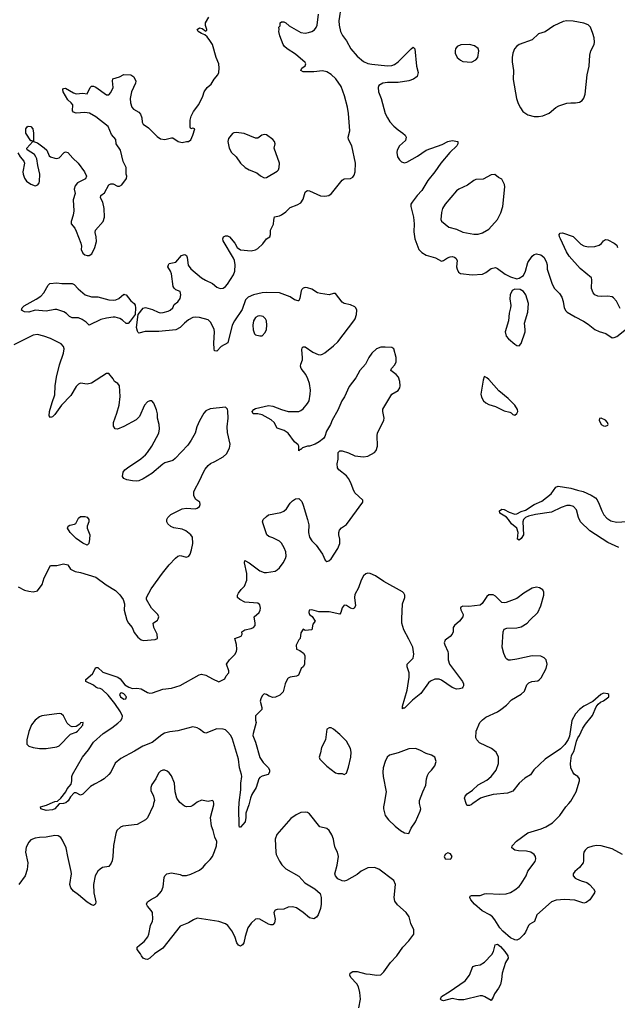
# Model space of a CAD drawing. Header units: inches. Extents: x 1449094 to 1618372, y 389908 to 534307.
# Tile 298 of 494: x 1520266 to 1525799, y 468141 to 477259. Entities that reach past the tile are written whole.
import ezdxf

# ---------------------------------------------------------------- set-up
doc = ezdxf.new("R2010")
doc.units = ezdxf.units.IN
doc.header["$MEASUREMENT"] = 0
doc.layers.add('B5426', color=7, linetype='Continuous')
doc.layers.add('B5427', color=7, linetype='Continuous')

msp = doc.modelspace()

# ---------------------------------------------------------------- linework, layer by layer
at = {"layer": 'B5426', "color": 5}
for points, elevation in [([(1521505, 470000), (1521499.9, 469980.1), (1521450, 469869.2), (1521431.8, 469848.2), (1521352.7, 469807.3), (1521222, 469790), (1521199.1, 469780.9), (1521166, 469750), (1521156.3, 469723.7), (1521133.2, 469613.2), (1521128, 469510), (1521122, 469470), (1521112.8, 469447.2), (1521090, 469417.2), (1521033, 469407), (1521010, 469393.2), (1520990, 469373.2), (1520965.7, 469330), (1520950.3, 469249.7), (1520953.5, 469173.5), (1520970.4, 469090), (1520967.3, 469072.7), (1520958, 469062), (1520950, 469057.2), (1520930, 469061.2), (1520890, 469086), (1520810, 469156), (1520764, 469190), (1520738.9, 469218.9), (1520729.5, 469250), (1520744.2, 469350), (1520743, 469370), (1520709.8, 469510), (1520695.6, 469590), (1520662, 469662), (1520646.1, 469686.1), (1520621.8, 469701.8), (1520590, 469704.8), (1520510, 469689.7), (1520450, 469687.3), (1520410, 469680.7), (1520370, 469663.7), (1520350, 469644), (1520324.7, 469595.3), (1520318, 469550), (1520340.4, 469450), (1520335.3, 469390), (1520315.3, 469330), (1520257.6, 469250)], 640), ([(1520671.3, 470000), (1520670, 469999.5), (1520630, 469999), (1520590, 469952.7), (1520570, 469942.4), (1520510, 469937.6), (1520462, 469950), (1520459, 469970), (1520514.7, 469985.3), (1520547.4, 470000)], 620), ([(1523406.2, 468110), (1523422.2, 468190), (1523416.4, 468250), (1523402.9, 468302.9), (1523387.3, 468330), (1523332.7, 468390), (1523321.2, 468410), (1523324, 468430), (1523350, 468444.9), (1523390, 468446), (1523470, 468424.9), (1523510, 468419.1), (1523570, 468410.7), (1523610, 468414.8), (1523637.2, 468442.8), (1523699.3, 468530), (1523757, 468590), (1523812.3, 468670), (1523869.7, 468730.3), (1523914.5, 468790), (1523914, 468830), (1523886, 468890), (1523872.5, 468950), (1523843.7, 468990), (1523763.1, 469063.1), (1523737.6, 469097.6), (1523731.6, 469130), (1523746, 469250), (1523730, 469289), (1523590, 469392.7), (1523549.3, 469409.3), (1523490, 469405.2), (1523470, 469397.2), (1523426.9, 469373.1), (1523390, 469343.7), (1523290, 469286.6), (1523270, 469280.9), (1523250, 469284.5), (1523210, 469304.5), (1523189.5, 469330), (1523184.5, 469350), (1523204.5, 469430), (1523217, 469510), (1523206.6, 469550), (1523186.6, 469590), (1523176, 469630), (1523172.3, 469670), (1523156.2, 469710), (1523130.9, 469750.9), (1523110, 469769.6), (1523046, 469786), (1522950, 469906.3), (1522930, 469917.7), (1522910, 469921.7), (1522870, 469916.3), (1522824.4, 469895.6), (1522777.6, 469862.4), (1522646, 469714), (1522630.5, 469669.5), (1522637.1, 469550), (1522641.6, 469530), (1522670, 469466.8), (1522693.8, 469433.8), (1522730, 469397.3), (1522850, 469327.3), (1522907.1, 469267.1), (1522998, 469210), (1523047.1, 469167.1), (1523057.3, 469130), (1523056.3, 469070), (1523050.6, 469030), (1523030.5, 468969.5), (1523013.2, 468946.8), (1522990, 468933.2), (1522950, 468942.7), (1522891.2, 468991.2), (1522830, 469033.6), (1522790, 469044.2), (1522750, 469042.4), (1522710, 469023.7), (1522650, 469019.3), (1522630, 469013.2), (1522617.3, 468990), (1522630.6, 468929.4), (1522623.5, 468896.5), (1522610, 468878), (1522590, 468877.2), (1522570, 468882.7), (1522490, 468929.3), (1522470, 468933.2), (1522450, 468929), (1522410, 468894), (1522379.1, 468850), (1522352.2, 468770), (1522340.5, 468710), (1522330, 468693.2), (1522310, 468679), (1522290, 468688.7), (1522276, 468710), (1522258.4, 468770), (1522230, 468822.7), (1522192, 468870), (1522170, 468887), (1522109.7, 468909.7), (1521910, 468938.4), (1521875.1, 468924.9), (1521830, 468897.2), (1521750, 468865.2), (1521590, 468660.9), (1521514.8, 468610), (1521470, 468569.2), (1521450, 468557.2), (1521430, 468559), (1521410, 468569), (1521394, 468590), (1521385.2, 468610), (1521354, 468650), (1521354, 468670), (1521374, 468690), (1521418.3, 468721.7), (1521453.4, 468766.6), (1521462.7, 468790), (1521477.2, 468870), (1521495.3, 468910), (1521499, 468930), (1521494, 468990), (1521484, 469010), (1521449, 469050), (1521439, 469070), (1521449, 469090), (1521475.3, 469110), (1521537.2, 469142.8), (1521577.2, 469190), (1521592.7, 469230), (1521604.1, 469315.9), (1521610, 469332), (1521628, 469350), (1521670, 469358.8), (1521750, 469342.8), (1521770, 469334.8), (1521810, 469334.8), (1521850, 469347.3), (1521930, 469384), (1521965.2, 469410), (1521990, 469442.8), (1522030, 469482.8), (1522050, 469511), (1522070, 469556), (1522087.6, 469610), (1522089.6, 469650), (1522071.8, 469690), (1522058.4, 469750), (1522040.5, 469790), (1522031.8, 469870), (1522064, 469990), (1522062.3, 470000)], 640), ([(1521893.9, 470000), (1521870, 469981.3), (1521850, 469972.8), (1521810, 469969.7), (1521790, 469976.9), (1521761.7, 470000)], 640), ([(1522389.1, 470000), (1522386.7, 469990), (1522359.5, 469910), (1522360.9, 469870), (1522351.8, 469830), (1522310, 469782), (1522302, 469782), (1522296.4, 469796.4), (1522294.3, 469954.3), (1522296.7, 470000)], 620), ([(1523639.5, 470000), (1523634.4, 469970), (1523634.9, 469950), (1523650.5, 469890), (1523680.3, 469850), (1523743.1, 469790), (1523790, 469752.4), (1523830, 469728.8), (1523870, 469722), (1523890, 469772), (1523929.4, 469830.6), (1523974, 469930), (1523979, 469950), (1523968.2, 470000)], 640), ([(1524460.5, 470000), (1524446, 469990), (1524430, 469982.9), (1524410, 469982), (1524405.7, 469985.7), (1524400.6, 470000)], 620), ([(1525848, 469528), (1525750, 469581.4), (1525650, 469608.9), (1525610, 469612.9), (1525573.3, 469606.7), (1525523, 469590), (1525501.1, 469570), (1525490.4, 469550), (1525486, 469530), (1525487, 469470), (1525482, 469450), (1525450, 469407.3), (1525404.9, 469370), (1525390.6, 469350), (1525390.5, 469330), (1525408, 469310), (1525422, 469302), (1525464.2, 469284.2), (1525515.5, 469270), (1525542.4, 469250), (1525579.1, 469210), (1525590.6, 469190), (1525586.4, 469173.6), (1525544.7, 469110), (1525510, 469085.2), (1525490, 469079.3), (1525404.8, 469104.8), (1525311.8, 469111.8), (1525233.9, 469106.1), (1525188.3, 469091.7), (1525053.7, 468970), (1525031.1, 468908.9), (1524990, 468884.7), (1524975.3, 468870), (1524948.1, 468810), (1524932.5, 468787.5), (1524893.4, 468746.6), (1524870, 468736.5), (1524850, 468739.6), (1524810, 468756.2), (1524739.5, 468819.5), (1524710.8, 468850), (1524664.8, 468924.8), (1524644.2, 468950), (1524617.3, 468970), (1524546.7, 469006.7), (1524476.4, 469070), (1524443.7, 469110), (1524433.5, 469130), (1524437.7, 469142.3), (1524450, 469150.2), (1524529.8, 469150.2), (1524570, 469165.2), (1524590, 469166.7), (1524710, 469160.3), (1524770, 469163.7), (1524810, 469177.1), (1524850, 469200.4), (1524890, 469232.2), (1524910, 469257.6), (1524954, 469330), (1524970, 469374), (1525037.3, 469462.7), (1525044.7, 469490), (1525041.6, 469510), (1525029.6, 469530), (1524997.2, 469550), (1524958.7, 469558.7), (1524882.6, 469562.6), (1524849, 469570), (1524823.7, 469590), (1524824.5, 469610), (1524866.4, 469653.6), (1524969.5, 469730), (1525093.7, 469766.3), (1525135.9, 469784.1), (1525198, 469822), (1525267.3, 469890), (1525322.6, 469970), (1525349.4, 470000)], 620)]:
    msp.add_lwpolyline(points, dxfattribs=dict(at, elevation=elevation))
for points, elevation in [([(1524230, 469544), (1524207.1, 469532.9), (1524196, 469510), (1524204.7, 469490), (1524250, 469485.5), (1524259, 469490), (1524269, 469510), (1524255.1, 469535.1)], 640), ([(1524630, 468175.3), (1524571.4, 468211.4), (1524550, 468219.7), (1524530, 468221.1), (1524376.5, 468183.5), (1524330, 468184), (1524270, 468195.7), (1524190, 468174), (1524170, 468180.4), (1524163.1, 468190), (1524170, 468212.7), (1524243, 468257), (1524390, 468357.6), (1524429.7, 468410), (1524462.7, 468490), (1524490, 468502), (1524530, 468508.4), (1524570, 468533.1), (1524636.7, 468603.3), (1524651.9, 468630), (1524667.9, 468692.1), (1524690, 468697.2), (1524716.7, 468676.7), (1524758.2, 468630), (1524784.7, 468590), (1524787.8, 468570), (1524762.8, 468530), (1524734, 468430), (1524727.9, 468370), (1524716.1, 468323.9), (1524699.3, 468290), (1524660.9, 468239.1), (1524650, 468208)], 620)]:
    msp.add_lwpolyline(points, close=True, dxfattribs=dict(at, elevation=elevation))
at = {"layer": 'B5427', "color": 5}
for points, elevation in [([(1523243, 477390), (1523219, 477250), (1523222.3, 477210), (1523237.4, 477150), (1523254.2, 477114.2), (1523290, 477064.9), (1523330.3, 476990), (1523390, 476920.3), (1523450, 476871.5), (1523490, 476854), (1523527.3, 476847.3), (1523670, 476832.3), (1523710, 476833.8), (1523736.4, 476843.6), (1523770.7, 476869.3), (1523890, 476990.7), (1523910, 477004.7), (1523924.7, 476990), (1523940.7, 476830), (1523954, 476770), (1523946, 476734), (1523912, 476710), (1523868, 476692), (1523770, 476678.9), (1523670, 476676.8), (1523627.3, 476670), (1523591.5, 476648.5), (1523585.2, 476630), (1523589.2, 476590), (1523611.3, 476530), (1523649.1, 476390), (1523670.3, 476350), (1523693.9, 476313.9), (1523730, 476272.4), (1523770, 476238.4), (1523813.4, 476210), (1523834, 476190), (1523844.9, 476170), (1523838, 476142), (1523783.1, 476090), (1523761.7, 476050), (1523758, 476030), (1523764.2, 475990), (1523780.8, 475960.8), (1523802, 475942), (1523830, 475934.4), (1523850, 475940.4), (1523950, 475994), (1524030, 476052), (1524176.4, 476103.6), (1524230.8, 476130.8), (1524270, 476140.7), (1524322, 476130), (1524322.8, 476110), (1524313.4, 476090), (1524249, 476031), (1524163.7, 475930), (1524108.7, 475850), (1524044.9, 475770), (1523990, 475676.2), (1523945.3, 475630), (1523898.4, 475570), (1523888.4, 475550), (1523886.4, 475530), (1523913, 475430), (1523917.6, 475370), (1523915.9, 475295.9), (1523922.7, 475230), (1523962.6, 475130), (1523990, 475103.7), (1524030, 475079.5), (1524114.3, 475054.3), (1524170, 475024.4), (1524190, 475028.7), (1524226.4, 475053.6), (1524250, 475062), (1524270, 475064.9), (1524290, 475061.6), (1524304.9, 475050), (1524314.9, 475030), (1524310.3, 474970), (1524314.6, 474950), (1524330, 474920.5), (1524348.1, 474908.1), (1524455.1, 474895.1), (1524550, 474902), (1524582.4, 474917.6), (1524630, 474956.5), (1524670, 474965.5), (1524690, 474956.3), (1524761.4, 474901.4), (1524810, 474878), (1524870, 474861), (1524890, 474866), (1524930, 474891.3), (1524949.3, 474930), (1524971.5, 475010), (1525010, 475070.5), (1525030, 475086.4), (1525050, 475092.2), (1525090, 475081.6), (1525118.7, 475058.7), (1525141.4, 475021.4), (1525150.3, 474990), (1525148.2, 474950), (1525194.6, 474810), (1525215.8, 474770), (1525262.7, 474722.7), (1525286.4, 474690), (1525298.7, 474650), (1525307.2, 474590), (1525322.4, 474562.4), (1525335.5, 474550), (1525407.7, 474507.7), (1525487.3, 474467.3), (1525530, 474440.5), (1525591.5, 474391.5), (1525630, 474370.4), (1525693.7, 474353.7), (1525750, 474313), (1525770, 474314.9), (1525794.9, 474325.1), (1525898.4, 474410)], 620), ([(1520247.7, 476027.7), (1520270.7, 475990), (1520304, 475950), (1520310.5, 475930.5), (1520294.7, 475850), (1520296.5, 475830), (1520310, 475790.5), (1520330, 475763.6), (1520370, 475737.4), (1520410, 475720.5), (1520432.3, 475730), (1520447, 475750), (1520450, 475762), (1520453, 475830), (1520432.3, 475910), (1520424, 475970), (1520415.3, 475990), (1520401.2, 476010), (1520334, 476054), (1520333.2, 476070), (1520386, 476130), (1520378, 476138), (1520370, 476138), (1520322.7, 476210), (1520324, 476250), (1520333.6, 476266.4), (1520345.6, 476274.4), (1520370, 476270.8), (1520386, 476250), (1520394.8, 476210), (1520394, 476130), (1520430, 476118), (1520493.5, 476073.5), (1520515.8, 476050), (1520539.1, 475999.1), (1520550, 475990.7), (1520590, 475976.3), (1520610, 475974.8), (1520630, 475981), (1520678, 476030), (1520690, 476034.8), (1520710, 476031), (1520756.1, 475976.1), (1520806.8, 475930), (1520866.8, 475850), (1520884.7, 475810), (1520874, 475786), (1520801, 475750), (1520778, 475722), (1520771, 475690), (1520778.8, 475650), (1520759.3, 475590), (1520767.7, 475490), (1520762, 475450), (1520741, 475390), (1520741, 475370), (1520776, 475330), (1520790, 475302), (1520830.6, 475190), (1520836.8, 475163.2), (1520834.8, 475130), (1520850, 475098), (1520870, 475081), (1520890, 475074.8), (1520910, 475074.8), (1520934, 475090), (1520962.7, 475150), (1520975.6, 475204.4), (1520973.3, 475250), (1520963.6, 475290), (1520967.8, 475310), (1521037, 475390), (1521049.5, 475430), (1521046.6, 475510), (1521034.5, 475570), (1521012.7, 475610), (1521017.2, 475630), (1521050, 475657.3), (1521090, 475730.4), (1521110, 475740.5), (1521130, 475740.7), (1521170, 475717.3), (1521190, 475718.8), (1521210, 475731), (1521254.5, 475790), (1521257, 475810), (1521252, 475830), (1521251.3, 475890), (1521225.1, 475945.1), (1521198.5, 476050), (1521157.4, 476110), (1521155.8, 476150), (1521116.3, 476196.3), (1521084.2, 476270), (1520970, 476361), (1520913.4, 476393.4), (1520870, 476399.1), (1520790, 476392.7), (1520762.9, 476402.9), (1520755.5, 476415.5), (1520758, 476470), (1520742.7, 476490), (1520710, 476517.2), (1520669.3, 476590), (1520666, 476614), (1520670, 476622), (1520690, 476626), (1520762.8, 476582.8), (1520790, 476573.4), (1520850, 476578.8), (1520890, 476572), (1520917.2, 476630), (1520930, 476642.8), (1520950, 476644), (1520970, 476634.8), (1521070, 476562.8), (1521090, 476564.7), (1521110, 476586), (1521131.5, 476630), (1521126.3, 476693.7), (1521129.3, 476710.7), (1521188.7, 476730), (1521230, 476750.8), (1521294, 476750), (1521322, 476730), (1521341, 476690), (1521338.8, 476670), (1521302, 476590), (1521288.5, 476530), (1521290.3, 476490), (1521305.3, 476450), (1521319.3, 476430), (1521370, 476402.3), (1521384.3, 476384.3), (1521396.2, 476350), (1521398.5, 476310), (1521410, 476292.2), (1521458.5, 476258.5), (1521538, 476178), (1521570, 476155.5), (1521610, 476150.4), (1521670, 476165.5), (1521684.5, 476164.5), (1521732, 476130), (1521770, 476122.8), (1521810, 476131.3), (1521830, 476131), (1521850, 476147.7), (1521870, 476191.3), (1521886, 476250), (1521870, 476255.3), (1521850, 476248.7), (1521845.1, 476265.1), (1521845.1, 476330), (1521854.2, 476365.8), (1521876, 476410), (1521925.1, 476474.9), (1521962.7, 476550), (1521973.2, 476590), (1522002.7, 476630), (1522037.4, 476662.6), (1522066, 476710), (1522099.6, 476750), (1522108.2, 476771.8), (1522112.6, 476810), (1522108.7, 476850), (1522084.5, 476910), (1522049.7, 477030), (1522027.5, 477067.5), (1522000.7, 477100.7), (1521978.6, 477118.6), (1521949, 477130), (1521917.2, 477150), (1521909.3, 477170), (1521930, 477182.8), (1521956.3, 477176.3), (1521990, 477152), (1521998, 477162), (1521999, 477170), (1521986.3, 477206.3), (1521987.3, 477230), (1522016.2, 477283.8)], 640), ([(1520547.4, 470000), (1520590, 470019.1), (1520616.5, 470023.5), (1520645.2, 470050), (1520694, 470110), (1520704.7, 470135.3), (1520741.2, 470178.8), (1520749.2, 470210), (1520749.4, 470249.4), (1520755.1, 470270), (1520845.6, 470430), (1520901.5, 470498.5), (1520950, 470568.2), (1521038.9, 470650), (1521118.6, 470701.4), (1521175, 470745), (1521203, 470770), (1521215.8, 470790), (1521218.3, 470810), (1521199.7, 470850), (1521147.5, 470927.5), (1521084.9, 471004.9), (1521030, 471056), (1521010, 471066.6), (1520988, 471070), (1520970, 471079), (1520950, 471098), (1520878, 471130), (1520879, 471150), (1520939.1, 471200.9), (1520970, 471261), (1520990, 471261), (1521036.1, 471216.1), (1521174, 471170), (1521194.8, 471154.8), (1521240.5, 471100.5), (1521276.9, 471076.9), (1521310, 471067.4), (1521351, 471069), (1521390, 471063.2), (1521450, 471027.6), (1521470, 471022.3), (1521495.7, 471024.3), (1521590, 471058.3), (1521669.7, 471070.3), (1521750, 471094.4), (1521927.2, 471192.8), (1521950, 471199.2), (1521990, 471189.3), (1522050, 471155.5), (1522110, 471128.4), (1522165.2, 471154.8), (1522177.2, 471182.8), (1522202, 471210), (1522201.2, 471230), (1522179, 471290), (1522209.4, 471330), (1522258.3, 471381.7), (1522274, 471410), (1522277.6, 471430), (1522274, 471474), (1522258, 471530), (1522315.3, 471550), (1522324, 471570), (1522322.7, 471590), (1522350, 471608), (1522410, 471620.9), (1522431.8, 471630), (1522444.7, 471650), (1522446.6, 471670), (1522437.6, 471730), (1522481.7, 471770), (1522492.9, 471790), (1522496.4, 471810), (1522490, 471839.5), (1522470, 471856.4), (1522350, 471865.3), (1522302.7, 471890), (1522283.7, 471910), (1522283.7, 471930), (1522292.3, 471950), (1522316.3, 471983.7), (1522347.7, 472012.3), (1522369.6, 472070), (1522368.3, 472130), (1522346, 472230), (1522349, 472250), (1522390, 472230.4), (1522490, 472154.6), (1522530, 472140.3), (1522550, 472138.7), (1522630, 472153.4), (1522650, 472166), (1522670, 472183.8), (1522706, 472230), (1522726.3, 472270), (1522731.5, 472290), (1522731.2, 472330), (1522715.4, 472370), (1522690, 472411.6), (1522670, 472429.6), (1522610, 472460.7), (1522573.3, 472473.3), (1522555.1, 472490), (1522514.5, 472610), (1522521.2, 472630), (1522550, 472658.8), (1522570, 472674), (1522684.1, 472695.9), (1522710, 472706.8), (1522737.2, 472730), (1522770, 472781), (1522790, 472802.8), (1522818, 472822), (1522850, 472826), (1522876.4, 472796.4), (1522890, 472764.7), (1522930.3, 472630), (1522941.4, 472581.4), (1522940.3, 472510), (1522947.9, 472467.9), (1522970, 472434), (1523010, 472394), (1523068, 472310), (1523093.4, 472253.4), (1523110, 472242.8), (1523127.1, 472247.1), (1523150, 472267.7), (1523210, 472362.4), (1523230, 472407.3), (1523229.8, 472449.8), (1523219.8, 472490), (1523219.7, 472510), (1523226.4, 472533.6), (1523245.1, 472554.9), (1523290, 472584.9), (1523442, 472790), (1523442, 472810), (1523370, 472877.2), (1523352.5, 472912.5), (1523333, 472970), (1523311.3, 473010), (1523290, 473035.6), (1523220.9, 473090), (1523209.5, 473110), (1523205.4, 473145.4), (1523213.6, 473190), (1523214, 473250), (1523230, 473266), (1523250, 473267.3), (1523310, 473248.4), (1523370, 473220.4), (1523450, 473210.4), (1523490, 473217.1), (1523550, 473250.6), (1523565.1, 473270), (1523577.6, 473310), (1523574.3, 473410), (1523578.9, 473430), (1523637.7, 473550), (1523639.8, 473570), (1523626.4, 473630), (1523628.9, 473651.1), (1523710, 473790.4), (1523770, 473824.2), (1523785.4, 473850), (1523788.4, 473870), (1523785.1, 473910), (1523773.5, 473950), (1523752.2, 473972.2), (1523702, 474010), (1523706.6, 474030), (1523738, 474062), (1523751, 474090), (1523750.8, 474130.8), (1523729.3, 474210), (1523710, 474222.9), (1523648.2, 474228.2), (1523610, 474225.4), (1523570, 474211), (1523525.5, 474170), (1523498, 474130), (1523466.3, 474070), (1523414, 474010), (1523377.4, 473942.6), (1523316.4, 473863.6), (1523272.7, 473767.3), (1523248.2, 473730), (1523210, 473644), (1523157.3, 473550), (1523142, 473510), (1523104.9, 473450), (1523090, 473398), (1523079.1, 473380.9), (1523038, 473350), (1523002, 473330), (1522950, 473309), (1522930, 473309), (1522885.4, 473294.6), (1522870, 473278), (1522862, 473278), (1522850, 473268), (1522848.7, 473310), (1522843.1, 473323.1), (1522809.4, 473349.4), (1522751.3, 473431.3), (1522714.5, 473454.5), (1522650, 473478), (1522620.9, 473530), (1522594.5, 473554.5), (1522510, 473598.7), (1522470, 473609.7), (1522428, 473610), (1522419, 473630), (1522434, 473650), (1522450, 473659.1), (1522570, 473685.5), (1522610, 473680.4), (1522688.8, 473648.8), (1522750.3, 473630.3), (1522849.7, 473630.3), (1522870, 473639.5), (1522890, 473656.4), (1522930, 473703.8), (1522945.1, 473730), (1522955.8, 473790), (1522957.4, 473830), (1522949.7, 473890), (1522934.9, 473934.9), (1522914.3, 473974.3), (1522871.8, 474030), (1522865.1, 474050), (1522867.3, 474070), (1522883.6, 474110), (1522885.6, 474130), (1522877.2, 474202.8), (1522880.9, 474219.1), (1522890, 474231.3), (1522910, 474230.7), (1522981.1, 474181.1), (1523030, 474158), (1523050, 474155.3), (1523070, 474161.3), (1523090, 474174.4), (1523170, 474238), (1523210, 474277.4), (1523359.8, 474470), (1523372.3, 474490), (1523384.7, 474530), (1523386.6, 474570), (1523379.3, 474590), (1523370, 474599.3), (1523330, 474618.4), (1523269.3, 474630), (1523250, 474644.5), (1523190, 474723.6), (1523170, 474724), (1523130, 474711.2), (1523050, 474722.7), (1523024.5, 474730), (1522970, 474764.7), (1522930, 474777.6), (1522910, 474778.4), (1522890, 474771.8), (1522879, 474761), (1522872.1, 474747.9), (1522860.5, 474679.5), (1522850, 474655.3), (1522845.4, 474654.6), (1522810, 474663.7), (1522770, 474691.8), (1522670.8, 474730.8), (1522550, 474733.5), (1522509.2, 474729.2), (1522430.3, 474710), (1522382.4, 474690), (1522356, 474664), (1522325.6, 474574.4), (1522255.5, 474470), (1522233.6, 474430), (1522192.7, 474267.3), (1522130, 474231.6), (1522090, 474189.4), (1522070, 474194), (1522066, 474210), (1522063.5, 474263.5), (1522069.8, 474369.8), (1522065.3, 474390), (1522034.6, 474454.6), (1522010, 474478.9), (1521930, 474501.2), (1521890, 474505.5), (1521870, 474500.7), (1521830, 474479.4), (1521791.2, 474450), (1521750, 474409.8), (1521711.4, 474388.6), (1521552.9, 474372.9), (1521428.5, 474371.5), (1521370, 474357.2), (1521362, 474362), (1521355.3, 474375.3), (1521347.5, 474410), (1521361.6, 474530), (1521410, 474587.2), (1521430, 474594.6), (1521495.4, 474575.4), (1521546.8, 474550), (1521566, 474546), (1521593.5, 474546.5), (1521639.6, 474560.4), (1521659.5, 474570), (1521682, 474590), (1521697.2, 474622.8), (1521730, 474646.8), (1521750, 474676), (1521758.4, 474710), (1521750, 474742), (1521710, 474759), (1521694.5, 474774.5), (1521686.6, 474790), (1521670, 474906), (1521662, 474930), (1521638, 474970), (1521642, 474990), (1521650, 475002), (1521710, 475013), (1521765.2, 475074.8), (1521790, 475084.4), (1521800.9, 475080.9), (1521810, 475076.3), (1521817.5, 475057.5), (1521826.5, 474986.5), (1521850, 474952.7), (1521947.7, 474870), (1521986.2, 474846.2), (1522050, 474815.8), (1522090, 474783.1), (1522122, 474770), (1522150, 474774.3), (1522170, 474787.6), (1522190, 474810.4), (1522244.4, 474895.6), (1522258, 474930), (1522260.8, 474990), (1522255, 475030), (1522246, 475050), (1522149.8, 475210), (1522146.6, 475230), (1522152.3, 475247.7), (1522170, 475258.7), (1522190, 475258), (1522207.3, 475247.3), (1522259.1, 475190), (1522280.7, 475150), (1522310, 475126.7), (1522410, 475118.7), (1522450, 475127), (1522470, 475140.4), (1522515.6, 475184.4), (1522550, 475230.7), (1522582.7, 475250), (1522589.3, 475270), (1522587.6, 475310), (1522614.5, 475365.5), (1522617.2, 475402.8), (1522625.6, 475434.4), (1522670, 475442), (1522690, 475451), (1522730, 475479.1), (1522770, 475519.1), (1522836.1, 475543.9), (1522870, 475564), (1522890, 475596), (1522910, 475661), (1522924.5, 475675.5), (1522930, 475678.8), (1522950, 475673.4), (1523050, 475628), (1523090, 475625.5), (1523127.2, 475632.8), (1523151.5, 475648.5), (1523250, 475773.4), (1523270, 475785.5), (1523330, 475787.7), (1523350, 475802), (1523361, 475819), (1523370.8, 475850), (1523373.4, 475930), (1523340.7, 476090), (1523311.2, 476150), (1523307.8, 476170), (1523321.7, 476230), (1523309.8, 476390.2), (1523299.5, 476450), (1523273.3, 476553.3), (1523241, 476641), (1523192.2, 476712.2), (1523150, 476751), (1523110, 476776.4), (1523070, 476786.9), (1522990, 476775.6), (1522890, 476778), (1522870, 476789.2), (1522879, 476810), (1522910, 476831.3), (1522916.2, 476850), (1522910, 476864), (1522820.3, 476940.3), (1522741.2, 476990), (1522717.2, 477010), (1522705.2, 477030), (1522674, 477110), (1522664, 477150), (1522668, 477168), (1522666, 477190), (1522676.4, 477203.6), (1522678, 477230), (1522690, 477238), (1522710, 477238), (1522730, 477230.8), (1522761.6, 477201.6), (1522870, 477139.5), (1522910, 477134.4), (1522939.7, 477140.3), (1522969.6, 477150.4), (1522994, 477166), (1523010, 477186.8), (1523019.7, 477210), (1523031.6, 477310)], 620), ([(1525824.9, 474584.9), (1525792.4, 474652.4), (1525763.9, 474683.9), (1525750, 474692), (1525710, 474699.5), (1525650, 474696.2), (1525619.3, 474699.3), (1525591.1, 474711.1), (1525574, 474730), (1525559.7, 474770), (1525564.2, 474850), (1525558.7, 474870), (1525456.4, 474956.4), (1525354.3, 475070), (1525329.7, 475110), (1525272.7, 475230), (1525264, 475250), (1525262, 475270), (1525270, 475282), (1525290, 475286), (1525390, 475252.7), (1525460.6, 475180.6), (1525490, 475166), (1525530, 475156.4), (1525590, 475159.3), (1525629.6, 475170.4), (1525652.7, 475187.3), (1525670, 475210.7), (1525690, 475224), (1525710, 475220.5), (1525770.3, 475190.3), (1525793.4, 475170), (1525801.6, 475150)], 620), ([(1520250, 472006), (1520310, 471978), (1520350, 471966), (1520390, 471960.5), (1520429.5, 471970.5), (1520472.7, 472030), (1520492.7, 472090), (1520550, 472204.7), (1520610, 472204.7), (1520670, 472221), (1520710.7, 472210.7), (1520734.8, 472170), (1520780.7, 472150), (1520830, 472140.2), (1520970, 472098), (1521066.5, 472026.5), (1521153.8, 471973.8), (1521193.4, 471933.4), (1521223.2, 471890), (1521235.5, 471850), (1521233.4, 471790), (1521257.3, 471697.3), (1521271.8, 471671.8), (1521306, 471630), (1521324.8, 471584.8), (1521360.7, 471540.7), (1521390, 471516.3), (1521410.5, 471510.5), (1521519.5, 471520.5), (1521542, 471530), (1521538.7, 471570), (1521507.8, 471630), (1521502, 471670), (1521540.2, 471699.8), (1521549.1, 471710.9), (1521554, 471730), (1521544, 471750), (1521484.5, 471810), (1521439.3, 471890), (1521439.5, 471910), (1521482.4, 471990), (1521587.1, 472132.9), (1521648.2, 472211.8), (1521707.8, 472272.2), (1521730, 472292.4), (1521750, 472296.2), (1521810, 472280.8), (1521831.6, 472290), (1521844, 472310), (1521857.7, 472350), (1521869.8, 472410), (1521866, 472466), (1521849.8, 472489.8), (1521804.9, 472524.9), (1521770, 472541.3), (1521694, 472554), (1521665.4, 472565.4), (1521637.2, 472590), (1521629.4, 472610), (1521629.5, 472630), (1521638, 472650), (1521663.8, 472676.2), (1521769.7, 472730.3), (1521810, 472736.3), (1521890, 472730.6), (1521910, 472737.3), (1521929.4, 472750.6), (1521937.2, 472770), (1521932.7, 472790), (1521896, 472816), (1521878, 472850), (1521878.4, 472890), (1521938, 473002), (1521962.5, 473057.5), (1521983.7, 473096.3), (1522010, 473130.5), (1522031.1, 473148.9), (1522073.2, 473166.8), (1522149.7, 473210.3), (1522180.1, 473239.9), (1522207, 473290), (1522214.5, 473330), (1522190, 473435.3), (1522185.3, 473490), (1522195.5, 473570), (1522194.1, 473634.1), (1522190, 473653.2), (1522171.3, 473671.3), (1522030, 473654.5), (1521990, 473638), (1521970, 473616), (1521930, 473544), (1521907.2, 473490), (1521890.2, 473429.8), (1521854.8, 473365.2), (1521821, 473319), (1521705.4, 473194.6), (1521683.1, 473176.9), (1521610, 473154.7), (1521590, 473144.2), (1521490, 473057.6), (1521410, 473006), (1521370, 472989.3), (1521350, 472986), (1521310, 472989.2), (1521258.6, 472998.6), (1521228.7, 473010), (1521219, 473030), (1521224, 473070), (1521239, 473090), (1521264, 473110), (1521388.5, 473191.5), (1521430, 473228.2), (1521449.6, 473250), (1521489.6, 473310), (1521553.6, 473430), (1521559.6, 473470), (1521558.4, 473510), (1521542.7, 473570), (1521541.2, 473610), (1521532.3, 473647.7), (1521506.7, 473706.7), (1521490, 473729.2), (1521470, 473729.4), (1521450, 473720.9), (1521420.7, 473690), (1521375.5, 473584.5), (1521345.2, 473554.8), (1521230, 473492), (1521170, 473466), (1521150, 473469), (1521134.5, 473494.5), (1521133.6, 473530), (1521165.6, 473614.4), (1521186.4, 473690), (1521195.6, 473770), (1521190, 473868), (1521173.2, 473890), (1521142.7, 473910), (1521130, 473934), (1521090, 473984), (1521070, 473982.7), (1520930, 473894.5), (1520890, 473884.5), (1520830, 473892.3), (1520810, 473882.7), (1520790, 473861.2), (1520739.9, 473780.1), (1520651.2, 473688.8), (1520590, 473603.7), (1520570, 473582.7), (1520550, 473575.3), (1520539, 473590), (1520542, 473630), (1520564.9, 473715.1), (1520590, 473784.7), (1520592.8, 473870), (1520606.6, 473950), (1520635.7, 474064.3), (1520670, 474171), (1520676.9, 474210), (1520672.6, 474232.6), (1520650, 474258.3), (1520550, 474306.3), (1520490, 474329.7), (1520430, 474343), (1520390, 474338), (1520212.8, 474247.2)], 640), ([(1525812.1, 472372.1), (1525710, 472417.6), (1525545.4, 472525.4), (1525458.9, 472610), (1525439.4, 472650), (1525419.8, 472719.8), (1525392.2, 472752.2), (1525361.8, 472761.8), (1525330, 472760.5), (1525277.8, 472742.2), (1525190, 472697.4), (1525041.8, 472678.2), (1524977.3, 472662.7), (1524950.1, 472649.9), (1524930.2, 472630), (1524922.9, 472610), (1524930, 472489.3), (1524910, 472454.5), (1524890, 472440.7), (1524873.2, 472450), (1524882.4, 472510), (1524867.3, 472550), (1524818, 472590), (1524791.7, 472631.7), (1524771.8, 472651.8), (1524710, 472689.6), (1524709.5, 472710.5), (1524730, 472727.3), (1524750, 472724.9), (1524798.7, 472698.7), (1524850, 472680.4), (1524870, 472684.2), (1524910, 472704.9), (1524950, 472716.5), (1525030, 472770.3), (1525099.1, 472800.9), (1525187, 472870), (1525229.7, 472930.3), (1525250, 472939.3), (1525370, 472921.5), (1525430, 472901.4), (1525482.3, 472890), (1525555.5, 472855.5), (1525596.8, 472830), (1525611.7, 472811.7), (1525632.2, 472772.2), (1525655.4, 472710), (1525674.6, 472674.6), (1525702.2, 472642.2), (1525739.1, 472619.1), (1525790, 472606.4), (1525890, 472612.1)], 580), ([(1524400.6, 470000), (1524382.7, 470050), (1524391.6, 470070), (1524409.6, 470090), (1524456.9, 470123.1), (1524510, 470173.4), (1524590, 470216.9), (1524631.1, 470250), (1524677.3, 470310), (1524699.7, 470370), (1524698.4, 470430), (1524676.1, 470476.1), (1524634, 470510), (1524524.2, 470564.2), (1524498.4, 470590), (1524489.6, 470610), (1524491.5, 470670), (1524526.3, 470750), (1524550, 470777.1), (1524580.6, 470799.4), (1524690, 470850.4), (1524720.9, 470870), (1524772.7, 470910), (1524817.7, 470962.3), (1524910, 471014), (1524938.7, 471041.3), (1524961.3, 471098.7), (1524980.5, 471119.5), (1525008, 471130), (1525062.4, 471137.6), (1525075.2, 471144.8), (1525094.3, 471165.7), (1525139.6, 471250), (1525149.6, 471290), (1525140.7, 471330), (1525120.9, 471350), (1525090, 471366), (1525010, 471369.7), (1524870, 471336.9), (1524809.6, 471329.6), (1524790, 471329.6), (1524776.1, 471336.1), (1524766.6, 471346.6), (1524748.4, 471390), (1524734, 471450), (1524740.9, 471590), (1524750, 471614.8), (1524774.8, 471625.2), (1524870, 471627.2), (1524910, 471637), (1524965.1, 471670), (1524990, 471699.3), (1525064.5, 471770), (1525091.6, 471830), (1525118.4, 471930), (1525117.2, 471957.2), (1525110, 471979), (1525079.6, 471999.6), (1525050, 472004.5), (1525010, 471995.6), (1524931.9, 471948.1), (1524870, 471899.5), (1524770, 471861.6), (1524750, 471858.4), (1524730, 471862), (1524670, 471919.5), (1524650, 471931.8), (1524626.2, 471933.8), (1524610, 471932), (1524590, 471917), (1524547.5, 471852.5), (1524530, 471836.2), (1524424.1, 471824.1), (1524370, 471828.7), (1524350, 471818), (1524346, 471810), (1524350, 471794), (1524370.6, 471750.6), (1524367.3, 471730), (1524339.1, 471690), (1524290.4, 471649.6), (1524280.5, 471630), (1524277.6, 471590), (1524270.3, 471569.7), (1524250, 471547), (1524205.4, 471514.6), (1524197.1, 471490), (1524201.6, 471470), (1524228.2, 471410), (1524232.7, 471390), (1524233, 471330), (1524246.4, 471290), (1524364, 471130), (1524374.8, 471110), (1524376, 471090), (1524370, 471078), (1524362, 471070), (1524338.5, 471061.5), (1524310, 471059.5), (1524270, 471075.6), (1524170, 471143.1), (1524150, 471151.1), (1524109.1, 471150.9), (1524070, 471133), (1524050, 471117.6), (1523980.2, 471019.8), (1523902, 470958), (1523830, 470884.5), (1523816, 470884), (1523810, 470878), (1523810, 470902), (1523853.8, 471050), (1523872.3, 471170), (1523871.1, 471210), (1523853.8, 471266.2), (1523854, 471290), (1523910, 471347.7), (1523915.6, 471384.4), (1523905.1, 471450), (1523870, 471523.7), (1523821.3, 471610), (1523804.4, 471670), (1523802.3, 471710), (1523810.7, 471849.3), (1523830.7, 471910), (1523830.7, 471930.7), (1523821.6, 471950), (1523810, 471960.5), (1523637.3, 472057.3), (1523559.3, 472110), (1523510, 472131.5), (1523490, 472133.6), (1523470, 472127.6), (1523450, 472109.6), (1523428, 472070), (1523403.4, 471996.6), (1523370, 471936), (1523366.2, 471910), (1523374, 471830), (1523362.8, 471810), (1523350, 471804.7), (1523330, 471811.1), (1523290, 471835.6), (1523270, 471836.9), (1523250, 471812.3), (1523238.7, 471770), (1523230, 471755.1), (1523130, 471775.1), (1523035.1, 471775.1), (1522970, 471794), (1522946, 471790), (1522942.8, 471770), (1522950, 471752), (1522973.4, 471733.4), (1523002, 471690), (1522979.8, 471660.2), (1522970.6, 471609.4), (1522910, 471604), (1522890, 471616), (1522870, 471582), (1522862.8, 471530), (1522850, 471517.2), (1522826.7, 471466.7), (1522830, 471431), (1522858, 471418), (1522893.5, 471393.5), (1522905.5, 471370), (1522902.8, 471290), (1522894.8, 471270), (1522870.3, 471249.7), (1522846.8, 471190), (1522830, 471181.6), (1522770, 471169.7), (1522750, 471162.4), (1522744.3, 471155.7), (1522722.7, 471110), (1522703.7, 471036.3), (1522674.7, 471005.3), (1522635.3, 470984.7), (1522610, 470983.9), (1522576, 470996), (1522550, 471011.4), (1522530, 471015.2), (1522510, 470997.6), (1522497.7, 470970), (1522491.7, 470950), (1522508, 470890), (1522507.3, 470872.7), (1522448.3, 470811.7), (1522450, 470774), (1522456.3, 470750), (1522426, 470650), (1522425.7, 470630), (1522450.2, 470570.2), (1522490, 470427.7), (1522519.3, 470379.3), (1522568, 470330), (1522578, 470310), (1522577.3, 470290), (1522564.7, 470270), (1522510, 470255.1), (1522490, 470242.4), (1522480.3, 470230), (1522454.7, 470150), (1522415.9, 470084.1), (1522401.2, 470050), (1522389.1, 470000)], 620), ([(1525349.4, 470000), (1525370, 470023.1), (1525417.2, 470110), (1525449.7, 470210), (1525447.6, 470230), (1525434.5, 470250), (1525402.7, 470270), (1525387, 470290), (1525369.6, 470330), (1525364.2, 470370), (1525373.8, 470446.2), (1525399.3, 470490), (1525421.2, 470578.8), (1525434.5, 470610), (1525450, 470631), (1525480.1, 470699.9), (1525504.2, 470735.8), (1525570, 470814.8), (1525602.7, 470897.3), (1525620.1, 470919.9), (1525642, 470938), (1525670, 470950.8), (1525721.2, 470990), (1525719, 471010), (1525710, 471017.2), (1525670, 471022.7), (1525646.8, 471010), (1525573.2, 470946.8), (1525490, 470902.9), (1525450, 470871.8), (1525413, 470830), (1525377.1, 470770), (1525355.2, 470624.8), (1525344.9, 470595.1), (1525313.8, 470546.2), (1525273.3, 470506.7), (1525130, 470411.5), (1525027.2, 470312.8), (1524994, 470266), (1524943, 470237), (1524890.2, 470189.8), (1524830, 470114), (1524782, 470098), (1524650, 470082.8), (1524570, 470063.9), (1524531.1, 470048.9), (1524460.5, 470000)], 620), ([(1522296.7, 470000), (1522297.3, 470010), (1522313.4, 470126.6), (1522314.4, 470190), (1522323.1, 470250), (1522320.8, 470270), (1522301.1, 470330), (1522292.2, 470410), (1522237.1, 470597.1), (1522219.7, 470630), (1522190, 470665.6), (1522170, 470682.4), (1522149.7, 470689.7), (1522090, 470691), (1521990, 470652.3), (1521970, 470659.5), (1521930.7, 470690.7), (1521910, 470700.4), (1521870, 470709.8), (1521730, 470674), (1521655.2, 470664.8), (1521607.4, 470652.6), (1521582.3, 470637.7), (1521493, 470567), (1521406.8, 470533.2), (1521330, 470484.5), (1521201.1, 470418.9), (1521150, 470375.3), (1521110.4, 470289.6), (1521091, 470270), (1521046.8, 470230), (1521017.3, 470210), (1520958.6, 470181.4), (1520922.7, 470157.3), (1520850, 470086), (1520830, 470079), (1520790, 470101.2), (1520770, 470101.2), (1520737, 470063), (1520713.3, 470026.7), (1520691.9, 470008.1), (1520671.3, 470000)], 620), ([(1523968.2, 470000), (1523966, 470010), (1523966, 470030), (1523996.9, 470110), (1524026, 470170), (1524031.5, 470228.5), (1524040.5, 470259.5), (1524054.5, 470285.5), (1524079, 470310), (1524108.7, 470350), (1524122, 470390), (1524108, 470430), (1524078, 470450), (1524030, 470464), (1523970, 470496), (1523929.4, 470509.4), (1523870, 470506.6), (1523770, 470469.3), (1523690, 470449.2), (1523667.7, 470430), (1523650, 470388.7), (1523630.4, 470330), (1523627, 470290), (1523630, 470252), (1523658.4, 470110), (1523639.5, 470000)], 640), ([(1521761.7, 470000), (1521749.8, 470009.8), (1521720.5, 470050), (1521703.6, 470110), (1521698.7, 470190), (1521670, 470257.2), (1521650, 470285.2), (1521630, 470300.9), (1521610, 470309.3), (1521590, 470309.4), (1521570, 470300.9), (1521550, 470281.2), (1521525.5, 470230), (1521490, 470177.2), (1521479.3, 470150), (1521480.7, 470120.7), (1521504.4, 470070), (1521512.7, 470030), (1521505, 470000)], 640), ([(1522062.3, 470000), (1522059, 470019), (1522050, 470028), (1522010, 470019), (1521950, 470032), (1521910, 470012.6), (1521893.9, 470000)], 640)]:
    msp.add_lwpolyline(points, dxfattribs=dict(at, elevation=elevation))
for points, elevation in [([(1525330.5, 477249.5), (1525298.8, 477241.2), (1525210, 477203.7), (1525130, 477146), (1525070, 477129.2), (1525010, 477074), (1524890, 477028.7), (1524870, 477015.3), (1524846, 476990), (1524831, 476950), (1524824.9, 476910), (1524825.5, 476870), (1524836.3, 476790), (1524833.2, 476706.8), (1524866.7, 476530), (1524882.3, 476482.3), (1524902.3, 476442.3), (1524924.9, 476410), (1524970, 476378), (1525030, 476363), (1525070, 476362), (1525110, 476367.7), (1525167.2, 476392.8), (1525230, 476447.7), (1525257.2, 476462.8), (1525330, 476485.5), (1525370, 476490.5), (1525412.1, 476487.9), (1525450, 476496.3), (1525474, 476510), (1525490, 476531.3), (1525502, 476570), (1525520.7, 476750), (1525539.5, 476830), (1525544.5, 476930), (1525555.1, 476970), (1525583.7, 477030), (1525586.6, 477050), (1525583.7, 477090), (1525572.7, 477130), (1525549.4, 477189.4), (1525530, 477212.3), (1525490, 477227), (1525390, 477245.1)], 640), ([(1524430, 477029.5), (1524350, 477025.1), (1524314.8, 477010), (1524300.7, 476990), (1524296.3, 476970), (1524298, 476950), (1524317.3, 476910), (1524345.9, 476885.9), (1524370, 476872.7), (1524450, 476866), (1524490, 476886.8), (1524506, 476910), (1524517.2, 476970), (1524510, 476994), (1524476.6, 477016.6)], 640), ([(1522270, 476216), (1522248.1, 476211.9), (1522235.8, 476204.2), (1522199.8, 476160.2), (1522193, 476130), (1522204.4, 476070), (1522227.3, 476030), (1522270, 475990.7), (1522309.2, 475929.2), (1522352.7, 475890), (1522390, 475868.9), (1522461.2, 475841.2), (1522494, 475814), (1522530, 475794), (1522550, 475797.3), (1522650, 475857.3), (1522662.7, 475870), (1522669.5, 475890), (1522669.7, 475930), (1522621.6, 476070), (1522631.4, 476108.6), (1522625.1, 476130), (1522609.3, 476150), (1522550, 476192.6), (1522530, 476196), (1522509, 476191), (1522470, 476162.9), (1522450, 476162), (1522344.7, 476204.7)], 640), ([(1524664.7, 475824.7), (1524630, 475822), (1524556.3, 475783.7), (1524490, 475778), (1524470, 475771.6), (1524412.4, 475727.6), (1524330.8, 475690), (1524310, 475675.6), (1524204.2, 475550), (1524181.1, 475510), (1524170, 475475.3), (1524164.2, 475410), (1524170, 475394.8), (1524238.9, 475338.9), (1524310, 475318), (1524370, 475292.4), (1524470, 475272.2), (1524510, 475274), (1524550, 475284.9), (1524610, 475318), (1524689.7, 475410.3), (1524720.5, 475470), (1524738.7, 475530), (1524757, 475710), (1524753.8, 475733.8), (1524730, 475784), (1524698.6, 475798.6)], 640), ([(1521130, 474661.5), (1521155.1, 474664.9), (1521182, 474678), (1521230, 474717.3), (1521235.9, 474715.9), (1521250, 474710.8), (1521295.4, 474655.4), (1521325.5, 474630), (1521335.5, 474615.5), (1521338, 474590), (1521333.4, 474530), (1521290, 474466.9), (1521270, 474446), (1521250, 474446.2), (1521217.8, 474477.8), (1521191.9, 474491.9), (1521150, 474503.7), (1521130, 474503.5), (1521070, 474496.2), (1521016.7, 474483.3), (1520910, 474429.3), (1520879.6, 474459.6), (1520843.5, 474483.5), (1520810, 474497.4), (1520750, 474499.7), (1520727.8, 474510), (1520698.8, 474538.8), (1520675.1, 474555.1), (1520610, 474576.9), (1520590, 474576.9), (1520510, 474560.5), (1520410, 474569.2), (1520350, 474549.5), (1520310, 474554), (1520282, 474570), (1520289.1, 474590.9), (1520308, 474610), (1520418, 474670), (1520460.4, 474699.6), (1520489.3, 474730.7), (1520530, 474802), (1520544.7, 474815.3), (1520610, 474822.8), (1520656.8, 474816.8), (1520750, 474816.3), (1520770, 474807.3), (1520806.1, 474766.1), (1520870.8, 474710), (1520930, 474693.4), (1520990, 474693.1), (1521090, 474664)], 620), ([(1524850, 474762.7), (1524826.8, 474750), (1524807.3, 474710), (1524805.2, 474674.8), (1524812.8, 474612.8), (1524810.6, 474590), (1524799, 474541), (1524792.7, 474470), (1524759.3, 474370), (1524770.3, 474330), (1524790, 474304.6), (1524850, 474254.6), (1524870, 474242.3), (1524890, 474238.4), (1524910, 474260.7), (1524945.1, 474370), (1524946.4, 474390), (1524938, 474450), (1524971.3, 474550), (1524975.6, 474630), (1524951.3, 474711.3), (1524930, 474741.2), (1524900.2, 474760.2)], 620), ([(1522490, 474517.6), (1522470, 474515.1), (1522450, 474500.7), (1522430.3, 474470), (1522423.6, 474430), (1522427.5, 474387.5), (1522440.7, 474350), (1522450, 474340.7), (1522489.1, 474330.9), (1522510, 474331.3), (1522538, 474362), (1522549.5, 474390.5), (1522554, 474430), (1522551.8, 474470), (1522542.7, 474490), (1522519, 474510)], 640), ([(1524570, 473955.3), (1524566.8, 473953.2), (1524557.3, 473922.7), (1524535.8, 473790), (1524542.5, 473762.5), (1524560.5, 473730), (1524582.8, 473710), (1524610, 473695.5), (1524670, 473677.1), (1524750, 473638.7), (1524803.8, 473623.8), (1524817.5, 473617.5), (1524830, 473604.7), (1524850, 473598), (1524870, 473612), (1524877.2, 473630), (1524876, 473650), (1524849.3, 473690), (1524787.3, 473750), (1524701.4, 473821.4), (1524610, 473926), (1524590, 473944)], 620), ([(1525650, 473568.4), (1525634.6, 473565.4), (1525630.3, 473550), (1525650, 473510.3), (1525670, 473496.9), (1525690, 473493.7), (1525710, 473504), (1525715.1, 473510), (1525706.9, 473530), (1525688.2, 473550)], 620), ([(1520890, 472394), (1520850, 472411.8), (1520790, 472454.8), (1520734, 472510), (1520707.6, 472550), (1520714, 472570), (1520730, 472578), (1520772.5, 472587.5), (1520784.7, 472595.3), (1520810, 472642), (1520830, 472658), (1520870, 472658), (1520890, 472652), (1520904.7, 472630), (1520904.7, 472610), (1520891.3, 472570), (1520891.3, 472550), (1520914, 472490), (1520913.4, 472450), (1520906, 472410)], 640), ([(1521210, 471025.1), (1521198.5, 471021.5), (1521188.2, 471010), (1521198.4, 470990), (1521230, 470967.2), (1521249.3, 470970.7), (1521253.6, 470990), (1521230, 471017.6)], 620), ([(1520630, 470834.5), (1520470, 470813.6), (1520450, 470803.7), (1520410, 470772.3), (1520375.5, 470730), (1520350, 470668), (1520331, 470590), (1520331.3, 470551.3), (1520339.6, 470539.6), (1520351.1, 470531.1), (1520390, 470518), (1520450, 470511.3), (1520510, 470511.3), (1520610, 470526.8), (1520630, 470536), (1520736.5, 470643.5), (1520790, 470662), (1520799.3, 470670), (1520850, 470726), (1520852.3, 470752.3), (1520830, 470748.7), (1520823, 470737), (1520790, 470712.7), (1520750, 470711.8), (1520736.6, 470716.6), (1520704.4, 470744.4), (1520670, 470812.3), (1520650, 470831.8)], 640), ([(1523130, 470702.7), (1523110.5, 470689.5), (1523097.3, 470590), (1523059.1, 470520.9), (1523051.3, 470470), (1523038.8, 470430), (1523043.5, 470410), (1523110, 470346), (1523190, 470283.8), (1523210, 470277.3), (1523250, 470277.3), (1523270, 470270.8), (1523290, 470281), (1523310, 470338.8), (1523331.5, 470430), (1523335.5, 470475.5), (1523330, 470509.2), (1523290, 470577), (1523230, 470639.5), (1523169.7, 470689.7), (1523150, 470700.9)], 640)]:
    msp.add_lwpolyline(points, close=True, dxfattribs=dict(at, elevation=elevation))

doc.saveas('drawing.dxf')
